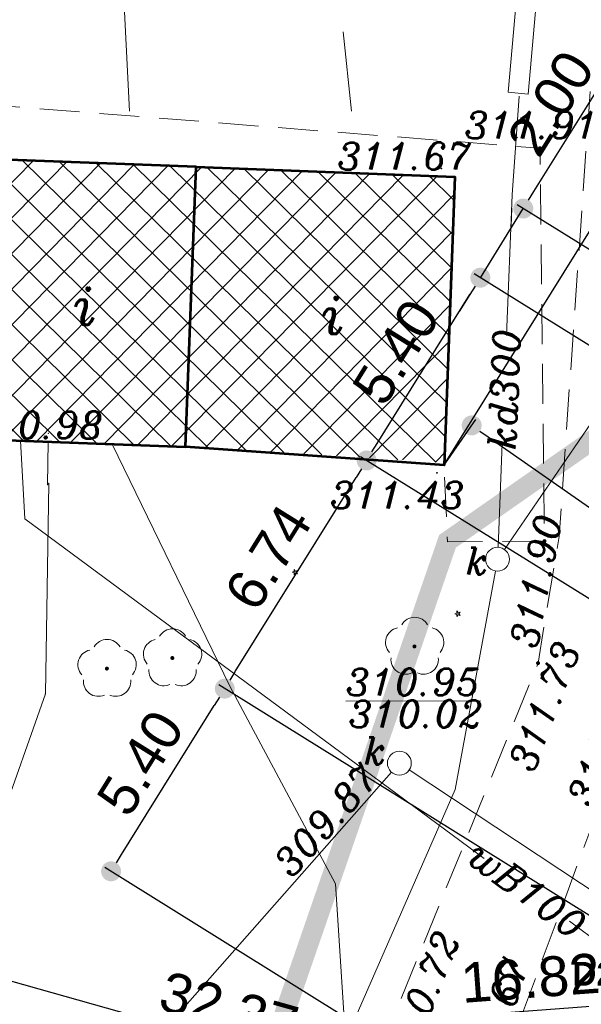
# Model space of a CAD drawing. Extents: x 4615668 to 9294084, y 5325188 to 10688993.
# Tile 630 of 656: x 4651568 to 4651582, y 5338731 to 5338756. Entities that reach past the tile are written whole.
import ezdxf
from ezdxf.enums import TextEntityAlignment as Align

# ---------------------------------------------------------------- set-up
doc = ezdxf.new("R2010")
doc.units = 0
doc.header["$MEASUREMENT"] = 0
for name, pattern in [('DASHDOT', [25.4, 12.7, -6.35, 0, -6.35]), ('DASHED', [19.05, 12.7, -6.35]), ('KTCR', [1.5, 1, -0.5]), ('l266_500', [1, 0.5, -0.5]), ('l423_500', [2, 1.5, -0.5]), ('l812_500', [3, 2, -1])]:
    doc.linetypes.add(name, pattern=pattern)
for name, color, linetype in [('52', 7, 'Continuous'), ('DIM', 7, 'Continuous'), ('projekt', 202, 'Continuous'), ('SZZPZ_922', 7, 'Continuous')]:
    doc.layers.add(name, color=color, linetype=linetype)
for name, color, linetype, lineweight in [('A_SZRAF', 253, 'Continuous', 5), ('budynek', 7, 'Continuous', 53), ('chodnik', 7, 'l423_500', 13), ('eNN', 7, 'Continuous', 13), ('funkcja_kondygnacja', 7, 'Continuous', 13), ('k', 7, 'Continuous', 13), ('k_elem_naziemne', 7, 'Continuous', 13), ('k_rzedne', 7, 'Continuous', 13), ('pkt_wys', 7, 'Continuous', 13), ('przepust_rzut', 7, 'l266_500', 13), ('rowy', 7, 'l266_500', 13), ('w', 7, 'Continuous', 13), ('warst_ciagla', 7, 'Continuous', 0), ('warst_przeryw', 7, 'l812_500', 0), ('Wymiar', 7, 'Continuous', 9), ('zielen', 7, 'Continuous', 13)]:
    doc.layers.add(name, color=color, linetype=linetype, lineweight=lineweight)
doc.styles.add('Style-ITALIC_1250', font='ITALIC_1250.shx')
doc.styles.add('STYLE2', font='arial.ttf')
doc.styles.add('tomek14', font='ISOCP.shx', dxfattribs={"height": 14})
doc.styles.add('txt', font='TXT', dxfattribs={"height": 0.2})
doc.dimstyles.new('1-500', dxfattribs={"dimtxt": 1, "dimasz": 0.5, "dimexe": 0.18, "dimexo": 0.0625, "dimgap": 0.3, "dimtad": 1, "dimzin": 0, "dimdsep": 46, "dimtxsty": 'STYLE2', "dimblk": 'DOT', "dimcen": 0.09, "dimadec": 0, "dimazin": 0, "dimtfac": 1, "dimtmove": 0, "dimatfit": 0, "dimldrblk": 'DOT', "dimfxl": 0, "dimtolj": 1, "dimtzin": 0, "dimarcsym": 0})

# ---------------------------------------------------------------- blocks, each defined once
blk = doc.blocks.new('*U85')
at = {"color": 0, "linetype": 'ByBlock', "lineweight": -2, "flags": 128}
blk.add_lwpolyline([(-1261.45, -684.29), (-1265.95, -691.99), (-1271.15, -727.89), (-1280.3, -786.17), (-1283.46, -827.49), (-1278.59, -828.55)], dxfattribs=at)
blk.add_lwpolyline([(-1261.45, -684.29), (-1265.95, -691.99), (-1271.15, -727.89), (-1280.3, -786.17), (-1283.46, -827.49), (-1278.59, -828.55)], dxfattribs=at)
at = {"color": 0, "linetype": 'ByBlock', "lineweight": -2}
for p in [(-1261.45, -684.29), (-1265.95, -691.99), (-1271.15, -727.89), (-1280.3, -786.17), (-1283.46, -827.49), (-1278.59, -828.55)]:
    blk.add_point(p, dxfattribs=at)
blk = doc.blocks.new('WYS')
at = {"layer": '52', "color": 67, "linetype": 'Continuous'}
blk.add_circle((0, 0), 0.08, dxfattribs=at)
blk = doc.blocks.new('506_5')
at = {"layer": 'k_elem_naziemne', "color": 24, "linetype": 'Continuous', "lineweight": 13}
blk.add_circle((0, 0), 0.3, dxfattribs=at)
blk = doc.blocks.new('DI')
at = {"layer": 'SZZPZ_922', "color": 7, "linetype": 'Continuous', "lineweight": 13}
for p, q in [((-0.74, 0), (-0.23, 0.16)), ((-0.23, 0.7), (0.09, 0.27)), ((-0.23, 0.16), (-0.23, 0.7)), ((0.09, 0.27), (0.6, 0.43)), ((0.6, 0.43), (0.28, 0)), ((-0.23, -0.17), (-0.74, 0)), ((-0.23, -0.7), (-0.23, -0.17)), ((0.09, -0.27), (-0.23, -0.7)), ((0.6, -0.43), (0.09, -0.27)), ((0.28, 0), (0.6, -0.43))]:
    blk.add_line(p, q, dxfattribs=at)
blk.add_circle((0, 0), 0.0203, dxfattribs=at)
blk = doc.blocks.new('922_5')
at = {"layer": 'zielen', "linetype": 'Continuous', "lineweight": 13}
h = blk.add_hatch(color=96, dxfattribs=at)
edge = h.paths.add_edge_path()
edge.add_arc((0, 0), 0.05, 0, 360)
at = {"layer": 'zielen', "color": 96, "linetype": 'Continuous', "lineweight": 13}
for centre, start, end in [((0.005, 0.357), 30.1243, 149.8757), ((-0.352, 0.098), 101.9988, 221.9759), ((0.362, 0.098), 318.0241, 78.0012), ((-0.215, -0.321), 174.335, 293.7607), ((0.225, -0.321), 246.2393, 5.665)]:
    blk.add_arc(centre, 0.375, start, end, dxfattribs=at)
blk = doc.blocks.new('801_5')
at = {"layer": 'pkt_wys', "linetype": 'Continuous', "lineweight": 13}
h = blk.add_hatch(color=7, dxfattribs=at)
edge = h.paths.add_edge_path()
edge.add_arc((0, 0), 0.05, 0, 360)
blk = doc.blocks.new('G$C3390F2A0')
at = {"layer": 'budynek', "color": 7, "linetype": 'Continuous', "lineweight": 53, "flags": 128}
blk.add_lwpolyline([(81.768, 159.472), (81.501, 152.45), (87.104, 152.237), (87.371, 159.26)], close=True, dxfattribs=at)
blk.add_lwpolyline([(87.371, 159.26), (93.866, 159.013), (93.591, 151.78), (87.104, 152.237)], dxfattribs=at)
at = {"layer": 'chodnik', "color": 7, "linetype": 'KTCR', "lineweight": 13, "flags": 128}
for points in [[(97.258, 161.155), (96.479, 149.993), (95.95, 146.814), (92.335, 137.962), (90.83, 134.595), (88.485, 129.065), (85.987, 121.922), (83.874, 117.569), (83.874, 117.569), (83.874, 117.569), (71.717, 101.681), (68.198, 95.709), (63.915, 87.328), (58.167, 76.235), (58.168, 76.211)], [(81.768, 159.472), (81.83, 160.846), (95.998, 159.73), (96.112, 149.873), (93.679, 149.858), (93.591, 151.78)], [(116.626, 108.389), (114.554, 108.033), (114.554, 108.033), (114.554, 108.033), (106.236, 113.966), (96.717, 119.999), (93.715, 121.509), (92.12, 123.324), (91.281, 125.389), (91.337, 127.664), (91.881, 128.75), (95.101, 136.793), (95.101, 136.793), (98.306, 145.43), (99.411, 145.057)]]:
    blk.add_lwpolyline(points, dxfattribs=at)
at = {"layer": 'eNN', "color": 1, "linetype": 'Continuous', "lineweight": 13, "flags": 128}
blk.add_lwpolyline([(86.136, 126.49), (91.295, 134.671), (90.871, 141.279), (88.215, 146.238), (85.263, 152.307)], dxfattribs=at)
at = {"layer": 'k', "color": 24, "linetype": 'Continuous', "lineweight": 13}
for p, q in [((95.11, 149.661), (102.588, 160.596)), ((81.262, 131.599), (92.272, 144.077)), ((92.721, 144.137), (98, 140.639))]:
    blk.add_line(p, q, dxfattribs=at)
at = {"layer": 'k', "color": 24, "linetype": 'Continuous', "lineweight": 13, "flags": 128}
for points in [[(95.162, 155.035), (95.305, 158.559), (95.473, 161.039)], [(94.946, 149.717), (95.052, 152.334)], [(89.556, 134.738), (90.389, 135.693), (93.872, 143.64), (94.88, 149.122)]]:
    blk.add_lwpolyline(points, dxfattribs=at)
at = {"layer": 'przepust_rzut', "color": 7, "linetype": 'Continuous', "lineweight": 13, "ltscale": 0.1}
blk.add_line((95.292, 158.223), (95.273, 157.771), dxfattribs=at)
at = {"layer": 'rowy', "color": 7, "linetype": 'Continuous', "lineweight": 13}
blk.add_line((95.205, 161.132), (95.703, 161.088), dxfattribs=at)
at = {"layer": 'rowy', "color": 7, "linetype": 'Continuous', "lineweight": 13, "flags": 128}
for points in [[(96.288, 173.365), (95.205, 161.132)], [(96.785, 173.308), (95.703, 161.088)]]:
    blk.add_lwpolyline(points, dxfattribs=at)
at = {"layer": 'w', "color": 160, "linetype": 'Continuous', "lineweight": 13}
blk.add_line((83.643, 151.289), (83.659, 152.368), dxfattribs=at)
blk.add_line((83.643, 151.289), (83.659, 152.368), dxfattribs=at)
at = {"layer": 'w', "color": 160, "linetype": 'Continuous', "lineweight": 13, "flags": 128}
for points in [[(82.968, 152.394), (83.071, 150.431), (94.602, 141.916)], [(83.672, 151.32), (83.588, 146.04), (80.049, 136.006), (77.248, 128.023), (76.504, 123.142), (75.889, 118.411), (73.966, 112.799), (72.497, 109.519), (70.755, 105.61)], [(83.672, 151.32), (83.588, 146.04), (80.049, 136.006), (77.248, 128.023), (76.504, 123.142), (75.889, 118.411), (73.986, 112.856)], [(96.743, 140.336), (98.365, 139.138), (107.387, 133.466)]]:
    blk.add_lwpolyline(points, dxfattribs=at)
at = {"layer": 'w', "color": 160, "linetype": 'Continuous', "lineweight": 13}
for p in [(83.662, 152.579), (83.643, 151.289), (83.672, 151.32), (83.588, 146.04)]:
    blk.add_point(p, dxfattribs=at)
at = {"layer": 'warst_ciagla', "color": 21, "linetype": 'Continuous', "lineweight": 0, "flags": 128}
blk.add_lwpolyline([(85.703, 160.655), (85.362, 167.323), (84.707, 174.701)], dxfattribs=at)
at = {"layer": 'warst_przeryw', "color": 21, "linetype": 'l812_500', "lineweight": 0, "flags": 128}
blk.add_lwpolyline([(91.269, 160.662), (90.671, 166.293), (90.579, 167.262), (90.528, 167.909), (90.445, 169.203), (90.26, 173.093), (90.202, 174.067)], dxfattribs=at)
at = {"layer": 'k_elem_naziemne', "color": 24, "linetype": 'Continuous', "lineweight": 13}
for p, rotation in [((94.934, 149.418), 278.7330045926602), ((92.471, 144.302), 270.0657799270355)]:
    blk.add_blockref('506_5', p, dxfattribs=dict(at, rotation=rotation))
at = {"layer": 'pkt_wys', "color": 7, "linetype": 'Continuous', "lineweight": 13}
for p in [(95.998, 159.73), (96.112, 149.873), (95.95, 146.814)]:
    blk.add_blockref('801_5', p, dxfattribs=at)
at = {"layer": 'pkt_wys', "color": 7, "linetype": 'Continuous', "lineweight": 13, "xscale": 0.1, "yscale": 0.1, "zscale": 0.1, "rotation": 0.06577989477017}
for p in [(93.526, 159.222), (93.414, 151.587)]:
    blk.add_blockref('WYS', p, dxfattribs=at)
at = {"layer": 'w', "color": 160, "linetype": 'Continuous', "lineweight": 13, "xscale": 0.1, "yscale": 0.1, "zscale": 0.1, "rotation": 0.06577989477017}
blk.add_blockref('*U85', (209.437, 238.284), dxfattribs=at)
at = {"layer": 'zielen', "color": 96, "linetype": 'Continuous', "lineweight": 13, "xscale": 0.1, "yscale": 0.1, "zscale": 0.1, "rotation": 0.06577989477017}
for p in [(89.851, 149.094), (93.938, 148.052)]:
    blk.add_blockref('DI', p, dxfattribs=at)
at = {"layer": 'zielen', "color": 96, "linetype": 'Continuous', "lineweight": 13}
for p in [(92.85, 147.231), (86.775, 146.941), (85.132, 146.676)]:
    blk.add_blockref('922_5', p, dxfattribs=at)
at = {"layer": 'funkcja_kondygnacja', "color": 7, "linetype": 'Continuous', "lineweight": 13, "style": 'Style-ITALIC_1250'}
for p in [(84.563, 155.773), (90.786, 155.543)]:
    blk.add_text('i', height=0.94, dxfattribs=at).set_placement(p, align=Align.MIDDLE_CENTER)
at = {"layer": 'k', "color": 24, "linetype": 'Continuous', "lineweight": 13, "insert": (95.107, 153.685), "char_height": 0.68, "attachment_point": 5, "rotation": 87.6725, "line_spacing_factor": 0.722892, "style": 'txt'}
blk.add_mtext('\\FITALIC_1250.shx;kd300', dxfattribs=at)
at = {"layer": 'k_elem_naziemne', "color": 24, "linetype": 'Continuous', "lineweight": 13, "style": 'Style-ITALIC_1250'}
for p in [(94.13, 149.035), (91.57, 144.273)]:
    blk.add_text('k', height=0.68, dxfattribs=at).set_placement(p)
at = {"layer": 'k_rzedne', "color": 24, "linetype": 'Continuous', "lineweight": 13, "char_height": 0.68, "line_spacing_factor": 0.722892, "style": 'txt'}
for s, insert, attachment_point, rotation in [('\\FITALIC_1250.shx;\\L310.95', (91.13, 145.997), 7, 0.0658), ('\\FITALIC_1250.shx;310.02', (91.195, 145.877), 1, 0.0658), ('\\FITALIC_1250.shx;309.87', (89.257, 141.85), 1, 48.2079)]:
    blk.add_mtext(s, dxfattribs=dict(at, insert=insert, attachment_point=attachment_point, rotation=rotation))
at = {"layer": 'pkt_wys', "color": 7, "linetype": 'Continuous', "lineweight": 13, "style": 'Style-ITALIC_1250'}
blk.add_text('311.91', height=0.68, dxfattribs=at).set_placement((94.109, 159.97))
for s, rotation, p in [('311.90', 79.0543, (95.914, 147.147)), ('311.73', 69.2028, (95.83, 144.036)), ('311.75', 69.0997, (97.301, 143.157)), ('310.72', 67.9058, (92.742, 136.786)), ('310.67', 71.0482, (94.642, 136.085))]:
    blk.add_text(s, height=0.68, rotation=rotation, dxfattribs=at).set_placement(p)
at = {"layer": 'pkt_wys', "color": 7, "linetype": 'Continuous', "lineweight": 13, "char_height": 0.68, "attachment_point": 7, "rotation": 0.0658, "line_spacing_factor": 0.722892, "style": 'txt'}
for s, insert in [('\\FITALIC_1250.shx;311.67', (90.915, 159.191)), ('\\FITALIC_1250.shx;310.98', (81.67, 152.442)), ('\\FITALIC_1250.shx;311.43', (90.737, 150.688))]:
    blk.add_mtext(s, dxfattribs=dict(at, insert=insert))
at = {"layer": 'w', "color": 160, "linetype": 'Continuous', "lineweight": 13, "insert": (95.672, 141.125), "char_height": 0.68, "attachment_point": 5, "rotation": 323.5593, "line_spacing_factor": 0.722892, "style": 'txt'}
blk.add_mtext('\\FITALIC_1250.shx;wB100', dxfattribs=at)
blk = doc.blocks.new('_Dot')
at = {"color": 0, "linetype": 'ByBlock', "lineweight": -2}
blk.add_line((-0.5, 0), (-1, 0), dxfattribs=at)
at = {"color": 0, "linetype": 'ByBlock', "const_width": 0.5}
blk.add_lwpolyline([(-0.25, 0, 1), (0.25, 0, 1)], format="xyb", close=True, dxfattribs=at)
blk = doc.blocks.new('*D3837')
at = {"layer": 'Defpoints', "color": 0, "lineweight": 0, "ltscale": 40}
for p in [(4651605.175, 5338750.219), (4651578.568, 5338744.576), (4651595.218, 5338734.216)]:
    blk.add_point(p, dxfattribs=at)
at = {"layer": 'DIM', "color": 0, "lineweight": -2, "ltscale": 40}
for p, q in [((4651578.601, 5338744.629), (4651588.62, 5338760.732)), ((4651588.949, 5338760.315), (4651604.751, 5338750.484)), ((4651595.252, 5338734.269), (4651605.27, 5338750.372))]:
    blk.add_line(p, q, dxfattribs=at)
at = {"layer": 'DIM', "color": 0, "linetype": 'ByBlock', "lineweight": -2, "ltscale": 40, "xscale": 0.5, "yscale": 0.5, "zscale": 0.5}
for p, rotation in [((4651588.525, 5338760.579), 148.1115444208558), ((4651605.175, 5338750.219), 328.1115444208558)]:
    blk.add_blockref('_Dot', p, dxfattribs=dict(at, rotation=rotation))
at = {"layer": 'DIM', "color": 0, "lineweight": 0, "ltscale": 40, "insert": (4651597.278, 5338756.087), "char_height": 1, "attachment_point": 5, "rotation": 328.1115, "style": 'STYLE2'}
blk.add_mtext('\\A1;19.61 ', dxfattribs=at)
blk = doc.blocks.new('*D3838')
at = {"layer": 'Defpoints', "color": 0}
for p in [(4651578.568, 5338744.576), (4651593.642, 5338735.536), (4651592.946, 5338734.54)]:
    blk.add_point(p, dxfattribs=at)
at = {"layer": 'DIM', "color": 0, "lineweight": -2, "ltscale": 40}
for p, q in [((4651578.603, 5338744.627), (4651579.366, 5338745.72)), ((4651579.673, 5338745.286), (4651593.232, 5338735.822)), ((4651592.982, 5338734.591), (4651593.745, 5338735.684))]:
    blk.add_line(p, q, dxfattribs=at)
at = {"layer": 'DIM', "color": 0, "linetype": 'ByBlock', "lineweight": -2, "xscale": 0.5, "yscale": 0.5, "zscale": 0.5}
for p, rotation in [((4651579.263, 5338745.572), 145.0860338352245), ((4651593.642, 5338735.536), 325.0860338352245)]:
    blk.add_blockref('_Dot', p, dxfattribs=dict(at, rotation=rotation))
at = {"layer": 'DIM', "color": 0, "lineweight": 0, "ltscale": 40, "insert": (4651586.92, 5338741.217), "char_height": 1, "attachment_point": 5, "rotation": 325.086, "style": 'STYLE2'}
blk.add_mtext('\\A1;17.53 ', dxfattribs=at)
blk = doc.blocks.new('*D3839')
at = {"layer": 'Defpoints', "color": 0, "lineweight": 0, "ltscale": 40}
for p in [(4651558.23, 5338737.597), (4651589.386, 5338728.817), (4651588.527, 5338725.769)]:
    blk.add_point(p, dxfattribs=at)
at = {"layer": 'DIM', "color": 0, "lineweight": -2, "ltscale": 40}
for p, q in [((4651558.213, 5338737.537), (4651557.322, 5338734.377)), ((4651557.852, 5338734.414), (4651588.046, 5338725.905)), ((4651589.369, 5338728.757), (4651588.478, 5338725.596))]:
    blk.add_line(p, q, dxfattribs=at)
at = {"layer": 'DIM', "color": 0, "linetype": 'ByBlock', "lineweight": -2, "ltscale": 40, "xscale": 0.5, "yscale": 0.5, "zscale": 0.5}
for p, rotation in [((4651557.371, 5338734.55), 164.260840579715), ((4651588.527, 5338725.769), 344.260840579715)]:
    blk.add_blockref('_Dot', p, dxfattribs=dict(at, rotation=rotation))
at = {"layer": 'DIM', "color": 0, "lineweight": 0, "ltscale": 40, "insert": (4651573.169, 5338730.94), "char_height": 1, "attachment_point": 5, "rotation": 344.2608, "style": 'STYLE2'}
blk.add_mtext('\\A1;32.37 ', dxfattribs=at)
blk = doc.blocks.new('*D3841')
at = {"layer": 'Defpoints', "color": 0, "lineweight": 0, "ltscale": 40}
for p in [(4651589.184, 5338731.523), (4651589.386, 5338728.817), (4651572.611, 5338727.565)]:
    blk.add_point(p, dxfattribs=at)
at = {"layer": 'DIM', "color": 0, "lineweight": -2, "ltscale": 40}
for p, q in [((4651572.908, 5338730.308), (4651588.685, 5338731.486)), ((4651589.381, 5338728.879), (4651589.17, 5338731.703)), ((4651572.606, 5338727.627), (4651572.396, 5338730.451))]:
    blk.add_line(p, q, dxfattribs=at)
at = {"layer": 'DIM', "color": 0, "linetype": 'ByBlock', "lineweight": -2, "ltscale": 40, "xscale": 0.5, "yscale": 0.5, "zscale": 0.5}
for p, rotation in [((4651589.184, 5338731.523), 4.269107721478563), ((4651572.409, 5338730.271), 184.2691077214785)]:
    blk.add_blockref('_Dot', p, dxfattribs=dict(at, rotation=rotation))
at = {"layer": 'DIM', "color": 0, "lineweight": 0, "ltscale": 40, "insert": (4651580.736, 5338731.706), "char_height": 1, "attachment_point": 5, "rotation": 4.2691, "style": 'STYLE2'}
blk.add_mtext('\\A1;16.82 ', dxfattribs=at)
blk = doc.blocks.new('*D3849')
at = {"layer": 'Defpoints', "color": 0, "lineweight": 0, "ltscale": 40}
for p in [(4651573.067, 5338738.97), (4651589.386, 5338728.817), (4651586.533, 5338724.232)]:
    blk.add_point(p, dxfattribs=at)
at = {"layer": 'DIM', "color": 0, "lineweight": -2, "ltscale": 40}
for p, q in [((4651589.333, 5338728.85), (4651572.914, 5338739.065)), ((4651570.478, 5338734.81), (4651572.802, 5338738.546)), ((4651586.48, 5338724.265), (4651570.061, 5338734.481))]:
    blk.add_line(p, q, dxfattribs=at)
at = {"layer": 'DIM', "color": 0, "linetype": 'ByBlock', "lineweight": -2, "ltscale": 40, "xscale": 0.5, "yscale": 0.5, "zscale": 0.5}
for p, rotation in [((4651573.067, 5338738.97), 58.1115444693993), ((4651570.214, 5338734.386), 238.1115444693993)]:
    blk.add_blockref('_Dot', p, dxfattribs=dict(at, rotation=rotation))
at = {"layer": 'DIM', "color": 0, "lineweight": 0, "ltscale": 40, "insert": (4651570.952, 5338737.106), "char_height": 1, "attachment_point": 5, "rotation": 58.1115, "style": 'STYLE2'}
blk.add_mtext('\\A1;5.40 ', dxfattribs=at)
blk = doc.blocks.new('*D3850')
at = {"layer": 'Defpoints', "color": 0, "lineweight": 0, "ltscale": 40}
for p in [(4651576.627, 5338744.693), (4651592.946, 5338734.54), (4651589.386, 5338728.817)]:
    blk.add_point(p, dxfattribs=at)
at = {"layer": 'DIM', "color": 0, "lineweight": -2, "ltscale": 40}
for p, q in [((4651592.893, 5338734.573), (4651576.474, 5338744.788)), ((4651573.331, 5338739.395), (4651576.363, 5338744.268)), ((4651589.333, 5338728.85), (4651572.914, 5338739.065))]:
    blk.add_line(p, q, dxfattribs=at)
at = {"layer": 'DIM', "color": 0, "linetype": 'ByBlock', "lineweight": -2, "ltscale": 40, "xscale": 0.5, "yscale": 0.5, "zscale": 0.5}
for p, rotation in [((4651576.627, 5338744.693), 58.11154446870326), ((4651573.067, 5338738.97), 238.1115444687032)]:
    blk.add_blockref('_Dot', p, dxfattribs=dict(at, rotation=rotation))
at = {"layer": 'DIM', "color": 0, "lineweight": 0, "ltscale": 40, "insert": (4651574.159, 5338742.26), "char_height": 1, "attachment_point": 5, "rotation": 58.1115, "style": 'STYLE2'}
blk.add_mtext('\\A1;6.74 ', dxfattribs=at)
blk = doc.blocks.new('*D3851')
at = {"layer": 'Defpoints', "color": 0, "lineweight": 0, "ltscale": 40}
for p in [(4651579.48, 5338749.278), (4651595.799, 5338739.125), (4651592.946, 5338734.54)]:
    blk.add_point(p, dxfattribs=at)
at = {"layer": 'DIM', "color": 0, "lineweight": -2, "ltscale": 40}
for p, q in [((4651595.746, 5338739.158), (4651579.327, 5338749.373)), ((4651576.891, 5338745.117), (4651579.216, 5338748.853)), ((4651592.893, 5338734.573), (4651576.474, 5338744.788))]:
    blk.add_line(p, q, dxfattribs=at)
at = {"layer": 'DIM', "color": 0, "linetype": 'ByBlock', "lineweight": -2, "ltscale": 40, "xscale": 0.5, "yscale": 0.5, "zscale": 0.5}
for p, rotation in [((4651579.48, 5338749.278), 58.11154446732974), ((4651576.627, 5338744.693), 238.1115444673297)]:
    blk.add_blockref('_Dot', p, dxfattribs=dict(at, rotation=rotation))
at = {"layer": 'DIM', "color": 0, "lineweight": 0, "ltscale": 40, "insert": (4651577.365, 5338747.414), "char_height": 1, "attachment_point": 5, "rotation": 58.1115, "style": 'STYLE2'}
blk.add_mtext('\\A1;5.40 ', dxfattribs=at)
blk = doc.blocks.new('*D3852')
at = {"layer": 'Defpoints', "color": 0, "lineweight": 0, "ltscale": 40}
for p in [(4651580.558, 5338751.012), (4651596.878, 5338740.858), (4651595.799, 5338739.125)]:
    blk.add_point(p, dxfattribs=at)
at = {"layer": 'DIM', "color": 0, "lineweight": -2, "ltscale": 40}
for p, q in [((4651580.823, 5338751.436), (4651582.783, 5338754.587)), ((4651579.48, 5338749.278), (4651580.558, 5338751.012)), ((4651596.825, 5338740.891), (4651580.406, 5338751.107)), ((4651595.746, 5338739.158), (4651579.327, 5338749.373)), ((4651579.216, 5338748.853), (4651578.952, 5338748.429))]:
    blk.add_line(p, q, dxfattribs=at)
at = {"layer": 'DIM', "color": 0, "linetype": 'ByBlock', "lineweight": -2, "ltscale": 40, "xscale": 0.5, "yscale": 0.5, "zscale": 0.5}
for p, rotation in [((4651580.558, 5338751.012), 238.1115444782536), ((4651579.48, 5338749.278), 58.11154447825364)]:
    blk.add_blockref('_Dot', p, dxfattribs=dict(at, rotation=rotation))
at = {"layer": 'DIM', "color": 0, "lineweight": 0, "ltscale": 40, "insert": (4651581.247, 5338753.652), "char_height": 1, "attachment_point": 5, "rotation": 58.1115, "style": 'STYLE2'}
blk.add_mtext('\\A1;\\A1;2.00', dxfattribs=at)

msp = doc.modelspace()

# ---------------------------------------------------------------- hatches: boundary and pattern name
at = {"layer": 'A_SZRAF', "lineweight": 0, "ltscale": 40, "transparency": 33554687}
h = msp.add_hatch(dxfattribs=at)
h.set_pattern_fill('ANSI37', color=256, scale=5, angle=0.5)
h.set_pattern_definition([(45.5, (-1883.40435, -641.10246), (-0.44578153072, 0.43806829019), []), (135.5, (-1883.40435, -641.10246), (-0.43806829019, -0.44578153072), [])])
h.paths.add_polyline_path([(4651566.478, 5338745.257), (4651566.745, 5338752.279), (4651578.842, 5338751.82), (4651578.604, 5338744.638), (4651572.081, 5338745.044)])

# ---------------------------------------------------------------- linework, layer by layer
at = {"layer": 'projekt', "linetype": 'DASHDOT', "lineweight": 0, "ltscale": 0.1, "const_width": 0.5}
msp.add_lwpolyline([(4651571.941, 5338714.834), (4651579.759, 5338709.304), (4651594.493, 5338702.5), (4651621.269, 5338735.116), (4651596.416, 5338754.429), (4651588.236, 5338749.35), (4651578.656, 5338742.665), (4651569.592, 5338716.418)], dxfattribs=at)

# ---------------------------------------------------------------- block references
at = {"layer": 'Wymiar', "color": 242, "linetype": 'DASHED', "lineweight": 30, "ltscale": 0.01}
msp.add_blockref('G$C3390F2A0', (4651484.977, 5338592.796), dxfattribs=at)

# ---------------------------------------------------------------- texts
at = {"color": 0, "ltscale": 2.5, "insert": (4651581.787, 5338732.115), "char_height": 0.6, "width": 3.86948, "attachment_point": 1, "style": 'tomek14'}
msp.add_mtext('{\\fArial|b1|i0|c238|p34;\\C94;D2}', dxfattribs=at)

# ---------------------------------------------------------------- dimensions: what is measured, and where the dimension line sits
at = {"layer": 'DIM', "lineweight": 0, "ltscale": 40}
for p1, p2, distance, picture, middle in [((4651578.568, 5338744.576), (4651595.218, 5338734.216), 18.848, '*D3837', (4651597.278, 5338756.087)), ((4651586.533, 5338724.232), (4651589.386, 5338728.817), 19.22, '*D3849', (4651570.952, 5338737.106)), ((4651558.23, 5338737.597), (4651589.386, 5338728.817), -3.166, '*D3839', (4651573.169, 5338730.94)), ((4651572.611, 5338727.565), (4651589.386, 5338728.817), 2.714, '*D3841', (4651580.736, 5338731.706))]:
    dim = msp.add_aligned_dim(p1=p1, p2=p2, distance=distance, dimstyle='1-500', override={"dimpost": ' ', "dimtxsty": 'STYLE2', "dimldrblk": 'Dot'}, dxfattribs=at)
    dim.commit()
    dim.dimension.update_dxf_attribs({"geometry": picture, "text_midpoint": middle})
dim = msp.add_linear_dim(base=(4651580.558, 5338751.012), p1=(4651595.799, 5338739.125), p2=(4651596.878, 5338740.858), angle=238.1115, text='\\A1;2.00', dimstyle='1-500', override={"dimpost": ' ', "dimtxsty": 'STYLE2', "dimldrblk": 'Dot'}, dxfattribs=at)
dim.commit()
dim.dimension.update_dxf_attribs({"geometry": '*D3852', "text_midpoint": (4651581.247, 5338753.652)})
for base, p1, p2, picture, middle in [((4651579.48, 5338749.278), (4651592.946, 5338734.54), (4651595.799, 5338739.125), '*D3851', (4651577.365, 5338747.414)), ((4651576.627, 5338744.693), (4651589.386, 5338728.817), (4651592.946, 5338734.54), '*D3850', (4651574.159, 5338742.26))]:
    dim = msp.add_linear_dim(base=base, p1=p1, p2=p2, angle=238.1115, dimstyle='1-500', override={"dimpost": ' ', "dimtxsty": 'STYLE2', "dimldrblk": 'Dot'}, dxfattribs=at)
    dim.commit()
    dim.dimension.update_dxf_attribs({"geometry": picture, "text_midpoint": middle})
dim = msp.add_linear_dim(base=(4651593.642, 5338735.536), p1=(4651578.568, 5338744.576), p2=(4651592.946, 5338734.54), angle=325.086, dimstyle='1-500', override={"dimpost": ' ', "dimtxsty": 'STYLE2', "dimldrblk": 'Dot'}, dxfattribs=at)
dim.commit()
dim.dimension.update_dxf_attribs({"geometry": '*D3838', "text_midpoint": (4651586.456, 5338740.552), "dimtype": 161})

doc.saveas('drawing.dxf')
